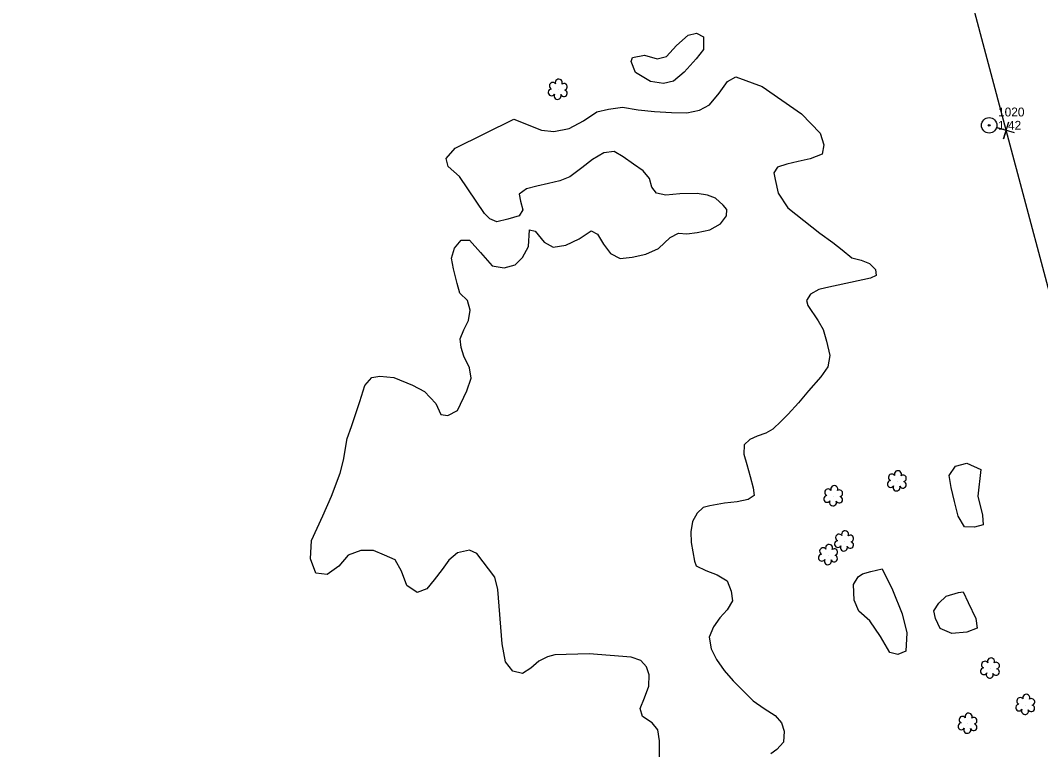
# Model space of a CAD drawing. Extents: x 3040896 to 3051146, y 687568 to 732976.
# Drawn here: x 3042800.8 to 3043088, y 726068.6 to 726273.9 of the extents above; entities that cross this region are included whole.
import ezdxf

# ---------------------------------------------------------------- set-up
doc = ezdxf.new("R2010")
doc.units = 0
for name, color, linetype in [('Exist Horizontal Alignment', 7, 'Continuous'), ('Exist Hydro Stream or Body of Water', 7, 'Continuous'), ('Exist Other Culture Anchor (Guy Wire) CELL', 7, 'Continuous'), ('Exist Other Culture Anchor (Guy Wire) Cogo Elevation', 7, 'Continuous'), ('Exist Other Culture Anchor (Guy Wire) Cogo Number', 7, 'Continuous'), ('Exist Property Corner CELL', 7, 'Continuous'), ('Exist Right of Way Easement Line', 7, 'Continuous'), ('Exist Right of Way Line', 7, 'Continuous'), ('Exist Vegetation Hedge Row', 7, 'Continuous'), ('Exist Vegetation Shrub CELL', 7, 'Continuous')]:
    doc.layers.add(name, color=color, linetype=linetype)

# ---------------------------------------------------------------- blocks, each defined once
blk = doc.blocks.new('EXIST OTHER CULTURE ANCHOR (GUY WIRE)')
at = {"layer": 'Exist Other Culture Anchor (Guy Wire) CELL'}
for radius in [0.0436, 0.0048]:
    blk.add_circle((0, 0), radius, dxfattribs=at)

msp = doc.modelspace()

# ---------------------------------------------------------------- linework, layer by layer
at = {"layer": 'Exist Horizontal Alignment'}
msp.add_arc((3032072.31, 723599.48), 11460.29, 11.935278, 19.906775, dxfattribs=at)
at = {"layer": 'Exist Hydro Stream or Body of Water'}
msp.add_lwpolyline([(3042980.73, 726066.39), (3042980.71, 726071.07), (3042980.28, 726074.13), (3042978.71, 726076.13), (3042975.96, 726077.91), (3042975.29, 726080.13), (3042976.54, 726083.13), (3042977.73, 726086.41), (3042977.82, 726089.65), (3042977.1, 726091.85), (3042975.46, 726093.64), (3042972.78, 726094.6), (3042960.96, 726095.52), (3042951.29, 726095.25), (3042949.18, 726094.74), (3042946.74, 726093.45), (3042944.56, 726091.51), (3042942.19, 726090.03), (3042939.48, 726090.68), (3042937.34, 726093.26), (3042936.43, 726098.35), (3042935.19, 726113.71), (3042934.39, 726117.09), (3042929.32, 726123.81), (3042927.27, 726124.72), (3042923.87, 726123.94), (3042921.44, 726121.88), (3042919.59, 726119.33), (3042917.31, 726116.39), (3042915.27, 726113.84), (3042912.52, 726112.84), (3042909.61, 726114.77), (3042908.08, 726118.83), (3042906.32, 726122.04), (3042903.28, 726123.35), (3042900.23, 726124.61), (3042896.63, 726124.68), (3042893.12, 726123.31), (3042890.48, 726120.27), (3042887.16, 726117.93), (3042883.98, 726118.24), (3042882.47, 726122.29), (3042882.79, 726127.42), (3042886, 726134.38), (3042888.42, 726139.94), (3042890.81, 726146.39), (3042891.78, 726150.08), (3042892.81, 726156.18), (3042894.07, 726159.54), (3042896.41, 726166.59), (3042897.78, 726171.05), (3042899.76, 726173.34), (3042902.01, 726173.75), (3042905.95, 726173.32), (3042911.23, 726171.19), (3042914.57, 726169.4), (3042917.76, 726166.04), (3042919.22, 726162.97), (3042921.18, 726162.61), (3042923.89, 726164.08), (3042926.51, 726169.63), (3042927.74, 726173.19), (3042927.21, 726176.05), (3042925.68, 726179.3), (3042924.89, 726181.75), (3042924.66, 726184.23), (3042925.62, 726186.71), (3042926.99, 726189.37), (3042927.45, 726192.28), (3042926.68, 726194.98), (3042924.54, 726197.06), (3042923.8, 726199.83), (3042922.76, 726203.97), (3042922.15, 726206.92), (3042923, 726209.71), (3042924.89, 726211.99), (3042927.28, 726212.02), (3042930.33, 726208.48), (3042933.63, 726204.74), (3042936.98, 726204.17), (3042940.15, 726205.04), (3042942.14, 726207.1), (3042943.87, 726210.19), (3042944.11, 726214.92), (3042945.73, 726214.56), (3042948.24, 726211.43), (3042950.8, 726210.03), (3042954.41, 726210.55), (3042958.12, 726212.35), (3042961.51, 726214.65), (3042963.29, 726213.68), (3042965.01, 726210.87), (3042966.98, 726208.26), (3042969.67, 726206.83), (3042973.04, 726207.18), (3042976.86, 726208.08), (3042980.49, 726209.69), (3042983.72, 726212.71), (3042986.13, 726213.94), (3042988.48, 726213.81), (3042991.39, 726214.11), (3042994.88, 726214.94), (3042997.91, 726216.6), (3042999.59, 726218.83), (3042999.66, 726220.6), (3042998.66, 726221.83), (3042996.51, 726223.79), (3042994.27, 726224.62), (3042991.35, 726225.16), (3042986.51, 726225.02), (3042982.56, 726224.66), (3042979.93, 726225.27), (3042978.6, 726226.96), (3042977.9, 726229.34), (3042976.1, 726231.49), (3042973.4, 726233.42), (3042970.47, 726235.41), (3042967.94, 726236.98), (3042965.11, 726236.56), (3042961.89, 726234.71), (3042958.84, 726232.35), (3042955.45, 726229.8), (3042952.66, 726228.74), (3042949.48, 726227.98), (3042946.24, 726227.17), (3042943.33, 726226.41), (3042941.26, 726224.92), (3042941.62, 726222.95), (3042942.28, 726220.56), (3042941.25, 726218.83), (3042938.03, 726217.91), (3042934.99, 726217.19), (3042932.93, 726217.97), (3042931.43, 726219.52), (3042924.46, 726229.95), (3042921.23, 726232.72), (3042920.71, 726235.03), (3042923.19, 726237.91), (3042939.76, 726246.05), (3042947.52, 726242.93), (3042951.01, 726242.61), (3042955.33, 726243.44), (3042959.3, 726245.59), (3042963.09, 726248.12), (3042966.35, 726248.9), (3042970.3, 726249.41), (3042974.69, 726248.72), (3042979.32, 726248.23), (3042984.14, 726247.96), (3042988.41, 726247.82), (3042992.02, 726248.59), (3042994.86, 726250.1), (3042997.58, 726253.36), (3042999.85, 726256.68), (3043002.27, 726257.95), (3043009.67, 726255.27), (3043020.69, 726247.53), (3043025.94, 726242.13), (3043027.01, 726238.86), (3043026.5, 726236.18), (3043023.15, 726234.91), (3043019.82, 726234.12), (3043016.56, 726233.35), (3043013.99, 726232.58), (3043012.89, 726230.95), (3043013.27, 726229.12), (3043014.19, 726225.23), (3043016.88, 726221.12), (3043025.89, 726213.96), (3043029.51, 726211.33), (3043032.14, 726209.26), (3043034.92, 726206.99), (3043037.51, 726206.36), (3043039.9, 726205.4), (3043041.6, 726203.7), (3043041.77, 726202.04), (3043040.11, 726201.31), (3043027.58, 726198.6), (3043025.56, 726198.09), (3043023.21, 726196.79), (3043022.17, 726195), (3043022.48, 726193.62), (3043025.43, 726189.29), (3043026.79, 726186.82), (3043027.76, 726183.58), (3043028.68, 726179.57), (3043028.15, 726176.32), (3043026.13, 726173.56), (3043022.71, 726169.61), (3043019.92, 726166.2), (3043017, 726163.02), (3043015.03, 726161.07), (3043012.61, 726158.82), (3043010.65, 726157.66), (3043008.26, 726156.84), (3043006.16, 726155.92), (3043004.55, 726154.38), (3043004.51, 726151.8), (3043005.33, 726148.85), (3043006.26, 726145.48), (3043007.07, 726142.3), (3043007.42, 726140.16), (3043005.67, 726139.03), (3043002.58, 726138.31), (3042999.07, 726137.94), (3042994.92, 726137.26), (3042993.02, 726136.74), (3042991.38, 726135.15), (3042990.04, 726132.83), (3042989.54, 726129.94), (3042989.69, 726126.9), (3042990.62, 726121.62), (3042991.07, 726120.29), (3042993.8, 726118.99), (3042996.94, 726117.75), (3042999.78, 726116.14), (3043000.93, 726113.17), (3043001.25, 726110.46), (3042999.8, 726107.98), (3042997.77, 726105.71), (3042995.9, 726103.13), (3042994.74, 726100.22), (3042995.25, 726096.92), (3042996.78, 726093.96), (3042998.95, 726090.85), (3043001.47, 726087.98), (3043004.31, 726085.15), (3043007.1, 726082.37), (3043010.21, 726080.14), (3043013.29, 726078.17), (3043015.09, 726076.12), (3043015.82, 726073.76), (3043015.62, 726070.65), (3043013.74, 726068.65), (3043012.06, 726067.4)], dxfattribs=at)
msp.add_lwpolyline([(3042980.73, 726066.39), (3042980.71, 726071.07), (3042980.28, 726074.13), (3042978.71, 726076.13), (3042975.96, 726077.91), (3042975.29, 726080.13), (3042976.54, 726083.13), (3042977.73, 726086.41), (3042977.82, 726089.65), (3042977.1, 726091.85), (3042975.46, 726093.64), (3042972.78, 726094.6), (3042960.96, 726095.52), (3042951.29, 726095.25), (3042949.18, 726094.74), (3042946.74, 726093.45), (3042944.56, 726091.51), (3042942.19, 726090.03), (3042939.48, 726090.68), (3042937.34, 726093.26), (3042936.43, 726098.35), (3042935.19, 726113.71), (3042934.39, 726117.09), (3042929.32, 726123.81), (3042927.27, 726124.72), (3042923.87, 726123.94), (3042921.44, 726121.88), (3042919.59, 726119.33), (3042917.31, 726116.39), (3042915.27, 726113.84), (3042912.52, 726112.84), (3042909.61, 726114.77), (3042908.08, 726118.83), (3042906.32, 726122.04), (3042903.28, 726123.35), (3042900.23, 726124.61), (3042896.63, 726124.68), (3042893.12, 726123.31), (3042890.48, 726120.27), (3042887.16, 726117.93), (3042883.98, 726118.24), (3042882.47, 726122.29), (3042882.79, 726127.42), (3042886, 726134.38), (3042888.42, 726139.94), (3042890.81, 726146.39), (3042891.78, 726150.08), (3042892.81, 726156.18), (3042894.07, 726159.54), (3042896.41, 726166.59), (3042897.78, 726171.05), (3042899.76, 726173.34), (3042902.01, 726173.75), (3042905.95, 726173.32), (3042911.23, 726171.19), (3042914.57, 726169.4), (3042917.76, 726166.04), (3042919.22, 726162.97), (3042921.18, 726162.61), (3042923.89, 726164.08), (3042926.51, 726169.63), (3042927.74, 726173.19), (3042927.21, 726176.05), (3042925.68, 726179.3), (3042924.89, 726181.75), (3042924.66, 726184.23), (3042925.62, 726186.71), (3042926.99, 726189.37), (3042927.45, 726192.28), (3042926.68, 726194.98), (3042924.54, 726197.06), (3042923.8, 726199.83), (3042922.76, 726203.97), (3042922.15, 726206.92), (3042923, 726209.71), (3042924.89, 726211.99), (3042927.28, 726212.02), (3042930.33, 726208.48), (3042933.63, 726204.74), (3042936.98, 726204.17), (3042940.15, 726205.04), (3042942.14, 726207.1), (3042943.87, 726210.19), (3042944.11, 726214.92), (3042945.73, 726214.56), (3042948.24, 726211.43), (3042950.8, 726210.03), (3042954.41, 726210.55), (3042958.12, 726212.35), (3042961.51, 726214.65), (3042963.29, 726213.68), (3042965.01, 726210.87), (3042966.98, 726208.26), (3042969.67, 726206.83), (3042973.04, 726207.18), (3042976.86, 726208.08), (3042980.49, 726209.69), (3042983.72, 726212.71), (3042986.13, 726213.94), (3042988.48, 726213.81), (3042991.39, 726214.11), (3042994.88, 726214.94), (3042997.91, 726216.6), (3042999.59, 726218.83), (3042999.66, 726220.6), (3042998.66, 726221.83), (3042996.51, 726223.79), (3042994.27, 726224.62), (3042991.35, 726225.16), (3042986.51, 726225.02), (3042982.56, 726224.66), (3042979.93, 726225.27), (3042978.6, 726226.96), (3042977.9, 726229.34), (3042976.1, 726231.49), (3042973.4, 726233.42), (3042970.47, 726235.41), (3042967.94, 726236.98), (3042965.11, 726236.56), (3042961.89, 726234.71), (3042958.84, 726232.35), (3042955.45, 726229.8), (3042952.66, 726228.74), (3042949.48, 726227.98), (3042946.24, 726227.17), (3042943.33, 726226.41), (3042941.26, 726224.92), (3042941.62, 726222.95), (3042942.28, 726220.56), (3042941.25, 726218.83), (3042938.03, 726217.91), (3042934.99, 726217.19), (3042932.93, 726217.97), (3042931.43, 726219.52), (3042924.46, 726229.95), (3042921.23, 726232.72), (3042920.71, 726235.03), (3042923.19, 726237.91), (3042939.76, 726246.05), (3042947.52, 726242.93), (3042951.01, 726242.61), (3042955.33, 726243.44), (3042959.3, 726245.59), (3042963.09, 726248.12), (3042966.35, 726248.9), (3042970.3, 726249.41), (3042974.69, 726248.72), (3042979.32, 726248.23), (3042984.14, 726247.96), (3042988.41, 726247.82), (3042992.02, 726248.59), (3042994.86, 726250.1), (3042997.58, 726253.36), (3042999.85, 726256.68), (3043002.27, 726257.95), (3043009.67, 726255.27), (3043020.69, 726247.53), (3043025.94, 726242.13), (3043027.01, 726238.86), (3043026.5, 726236.18), (3043023.15, 726234.91), (3043019.82, 726234.12), (3043016.56, 726233.35), (3043013.99, 726232.58), (3043012.89, 726230.95), (3043013.27, 726229.12), (3043014.19, 726225.23), (3043016.88, 726221.12), (3043025.89, 726213.96), (3043029.51, 726211.33), (3043032.14, 726209.26), (3043034.92, 726206.99), (3043037.51, 726206.36), (3043039.9, 726205.4), (3043041.6, 726203.7), (3043041.77, 726202.04), (3043040.11, 726201.31), (3043027.58, 726198.6), (3043025.56, 726198.09), (3043023.21, 726196.79), (3043022.17, 726195), (3043022.48, 726193.62), (3043025.43, 726189.29), (3043026.79, 726186.82), (3043027.76, 726183.58), (3043028.68, 726179.57), (3043028.15, 726176.32), (3043026.13, 726173.56), (3043022.71, 726169.61), (3043019.92, 726166.2), (3043017, 726163.02), (3043015.03, 726161.07), (3043012.61, 726158.82), (3043010.65, 726157.66), (3043008.26, 726156.84), (3043006.16, 726155.92), (3043004.55, 726154.38), (3043004.51, 726151.8), (3043005.33, 726148.85), (3043006.26, 726145.48), (3043007.07, 726142.3), (3043007.42, 726140.16), (3043005.67, 726139.03), (3043002.58, 726138.31), (3042999.07, 726137.94), (3042994.92, 726137.26), (3042993.02, 726136.74), (3042991.38, 726135.15), (3042990.04, 726132.83), (3042989.54, 726129.94), (3042989.69, 726126.9), (3042990.62, 726121.62), (3042991.07, 726120.29), (3042993.8, 726118.99), (3042996.94, 726117.75), (3042999.78, 726116.14), (3043000.93, 726113.17), (3043001.25, 726110.46), (3042999.8, 726107.98), (3042997.77, 726105.71), (3042995.9, 726103.13), (3042994.74, 726100.22), (3042995.25, 726096.92), (3042996.78, 726093.96), (3042998.95, 726090.85), (3043001.47, 726087.98), (3043004.31, 726085.15), (3043007.1, 726082.37), (3043010.21, 726080.14), (3043013.29, 726078.17), (3043015.09, 726076.12), (3043015.82, 726073.76), (3043015.62, 726070.65), (3043013.74, 726068.65), (3043012.06, 726067.4)], dxfattribs=at)
at = {"layer": 'Exist Property Corner CELL'}
msp.add_line((3043078.33, 726242.92), (3043078.33, 726242.92), dxfattribs=at)
msp.add_lwpolyline([(3043080.73, 726242.2), (3043075.94, 726243.63), (3043078.33, 726242.92), (3043077.62, 726240.52), (3043079.05, 726245.31)], dxfattribs=at)
at = {"layer": 'Exist Right of Way Easement Line'}
for p, q in [((3043078.33, 726242.92), (3043001.36, 726531.89)), ((3043156.11, 725951.42), (3043078.33, 726242.92))]:
    msp.add_line(p, q, dxfattribs=at)
at = {"layer": 'Exist Right of Way Line'}
for radius in [11510.29, 11410.29]:
    msp.add_arc((3032072.31, 723599.48), radius, 11.935278, 19.906775, dxfattribs=at)
at = {"layer": 'Exist Vegetation Hedge Row'}
for points in [[(3042993.14, 726265.63), (3042991.07, 726263.03), (3042987.67, 726259.26), (3042984.7, 726256.77), (3042981.89, 726256.1), (3042978.19, 726256.68), (3042974.03, 726259.16), (3042972.78, 726262.3), (3042973.16, 726263.46), (3042976.48, 726264.11), (3042980.06, 726263.01), (3042982.71, 726263.66), (3042985.52, 726266.77), (3042988.78, 726269.71), (3042991.16, 726270.29), (3042993.16, 726269.23), (3042993.14, 726265.63)], [(3042993.14, 726265.63), (3042991.07, 726263.03), (3042987.67, 726259.26), (3042984.7, 726256.77), (3042981.89, 726256.1), (3042978.19, 726256.68), (3042974.03, 726259.16), (3042972.78, 726262.3), (3042973.16, 726263.46), (3042976.48, 726264.11), (3042980.06, 726263.01), (3042982.71, 726263.66), (3042985.52, 726266.77), (3042988.78, 726269.71), (3042991.16, 726270.29), (3042993.16, 726269.23), (3042993.14, 726265.63)], [(3043071.2, 726147.43), (3043070.37, 726139.95), (3043071.64, 726134.6), (3043071.91, 726131.85), (3043069.4, 726131.25), (3043066.64, 726131.35), (3043064.82, 726134.27), (3043063.81, 726138.39), (3043062.86, 726142.38), (3043062.27, 726145.79), (3043064.11, 726148.38), (3043067.27, 726149.22), (3043071.2, 726147.43)], [(3043071.2, 726147.43), (3043070.37, 726139.95), (3043071.64, 726134.6), (3043071.91, 726131.85), (3043069.4, 726131.25), (3043066.64, 726131.35), (3043064.82, 726134.27), (3043063.81, 726138.39), (3043062.86, 726142.38), (3043062.27, 726145.79), (3043064.11, 726148.38), (3043067.27, 726149.22), (3043071.2, 726147.43)], [(3043043.44, 726119.45), (3043046.32, 726113.58), (3043049.04, 726106.77), (3043050.37, 726101.49), (3043050.14, 726096.35), (3043047.87, 726095.39), (3043045.55, 726095.95), (3043042.93, 726100.42), (3043039.99, 726104.88), (3043036.86, 726107.52), (3043035.55, 726110.63), (3043035.36, 726115.1), (3043036.69, 726117.22), (3043037.93, 726118.08), (3043040.27, 726118.72), (3043043.44, 726119.45)], [(3043043.44, 726119.45), (3043046.32, 726113.58), (3043049.04, 726106.77), (3043050.37, 726101.49), (3043050.14, 726096.35), (3043047.87, 726095.39), (3043045.55, 726095.95), (3043042.93, 726100.42), (3043039.99, 726104.88), (3043036.86, 726107.52), (3043035.55, 726110.63), (3043035.36, 726115.1), (3043036.69, 726117.22), (3043037.93, 726118.08), (3043040.27, 726118.72), (3043043.44, 726119.45)], [(3043067.65, 726110.05), (3043069.84, 726105.48), (3043070.16, 726102.76), (3043067.27, 726101.68), (3043063, 726101.31), (3043059.77, 726102.71), (3043058.43, 726105.47), (3043057.97, 726107.66), (3043059.39, 726109.8), (3043061.47, 726111.76), (3043064.94, 726112.84), (3043066.28, 726112.99), (3043067.65, 726110.05)], [(3043067.65, 726110.05), (3043069.84, 726105.48), (3043070.16, 726102.76), (3043067.27, 726101.68), (3043063, 726101.31), (3043059.77, 726102.71), (3043058.43, 726105.47), (3043057.97, 726107.66), (3043059.39, 726109.8), (3043061.47, 726111.76), (3043064.94, 726112.84), (3043066.28, 726112.99), (3043067.65, 726110.05)]]:
    msp.add_lwpolyline(points, dxfattribs=at)
at = {"layer": 'Exist Vegetation Shrub CELL'}
for p, q in [((3042952.17, 726254.29), (3042952.17, 726254.29)), ((3042952.17, 726254.29), (3042952.17, 726254.29)), ((3043047.64, 726144.08), (3043047.64, 726144.08)), ((3043047.64, 726144.08), (3043047.64, 726144.08)), ((3043029.72, 726139.88), (3043029.72, 726139.88)), ((3043029.72, 726139.88), (3043029.72, 726139.88)), ((3043032.79, 726127.14), (3043032.79, 726127.14)), ((3043032.79, 726127.14), (3043032.79, 726127.14)), ((3043028.26, 726123.31), (3043028.26, 726123.31)), ((3043028.26, 726123.31), (3043028.26, 726123.31)), ((3043073.85, 726091.37), (3043073.85, 726091.37)), ((3043073.85, 726091.37), (3043073.85, 726091.37)), ((3043083.78, 726081.15), (3043083.78, 726081.15)), ((3043083.78, 726081.15), (3043083.78, 726081.15)), ((3043067.54, 726075.84), (3043067.54, 726075.84)), ((3043067.54, 726075.84), (3043067.54, 726075.84))]:
    msp.add_line(p, q, dxfattribs=at)
for centre, radius, start, end in [((3042952.4, 726256.33), 0.99, 334.8391, 200.4717), ((3042952.4, 726256.33), 0.99, 334.8391, 200.4717), ((3042950.37, 726253.58), 0.955, 95.1099, 327.9534), ((3042950.37, 726253.58), 0.955, 95.1099, 327.9534), ((3042950.69, 726255.42), 0.968, 35.8908, 245.4216), ((3042950.69, 726255.42), 0.968, 35.8908, 245.4216), ((3042953.81, 726253.36), 0.937, 204.9913, 73.4601), ((3042953.81, 726253.36), 0.937, 204.9913, 73.4601), ((3042953.85, 726255.16), 0.929, 284.4567, 126.0861), ((3042953.85, 726255.16), 0.929, 284.4567, 126.0861), ((3042952.05, 726252.61), 0.984, 151.2797, 21.387), ((3042952.05, 726252.61), 0.984, 151.2797, 21.387), ((3043046.16, 726145.2), 0.968, 35.8908, 245.4216), ((3043046.16, 726145.2), 0.968, 35.8908, 245.4216), ((3043047.87, 726146.12), 0.99, 334.8391, 200.4717), ((3043047.87, 726146.12), 0.99, 334.8391, 200.4717), ((3043049.31, 726144.95), 0.929, 284.4567, 126.0861), ((3043049.31, 726144.95), 0.929, 284.4567, 126.0861), ((3043029.94, 726141.92), 0.99, 334.8391, 200.4717), ((3043029.94, 726141.92), 0.99, 334.8391, 200.4717), ((3043045.84, 726143.37), 0.955, 95.1099, 327.9534), ((3043045.84, 726143.37), 0.955, 95.1099, 327.9534), ((3043047.51, 726142.39), 0.984, 151.2797, 21.387), ((3043047.51, 726142.39), 0.984, 151.2797, 21.387), ((3043049.28, 726143.15), 0.937, 204.9913, 73.4601), ((3043049.28, 726143.15), 0.937, 204.9913, 73.4601), ((3043027.92, 726139.17), 0.955, 95.1099, 327.9534), ((3043027.92, 726139.17), 0.955, 95.1099, 327.9534), ((3043028.23, 726141), 0.968, 35.8908, 245.4216), ((3043028.23, 726141), 0.968, 35.8908, 245.4216), ((3043031.35, 726138.95), 0.937, 204.9913, 73.4601), ((3043031.35, 726138.95), 0.937, 204.9913, 73.4601), ((3043031.39, 726140.75), 0.929, 284.4567, 126.0861), ((3043031.39, 726140.75), 0.929, 284.4567, 126.0861), ((3043029.59, 726138.19), 0.984, 151.2797, 21.387), ((3043029.59, 726138.19), 0.984, 151.2797, 21.387), ((3043031.3, 726128.27), 0.968, 35.8908, 245.4216), ((3043031.3, 726128.27), 0.968, 35.8908, 245.4216), ((3043033.01, 726129.18), 0.99, 334.8391, 200.4717), ((3043033.01, 726129.18), 0.99, 334.8391, 200.4717), ((3043034.46, 726128.01), 0.929, 284.4567, 126.0861), ((3043034.46, 726128.01), 0.929, 284.4567, 126.0861), ((3043026.78, 726124.44), 0.968, 35.8908, 245.4216), ((3043026.78, 726124.44), 0.968, 35.8908, 245.4216), ((3043028.49, 726125.35), 0.99, 334.8391, 200.4717), ((3043028.49, 726125.35), 0.99, 334.8391, 200.4717), ((3043029.94, 726124.18), 0.929, 284.4567, 126.0861), ((3043029.94, 726124.18), 0.929, 284.4567, 126.0861), ((3043030.99, 726126.44), 0.955, 95.1099, 327.9534), ((3043030.99, 726126.44), 0.955, 95.1099, 327.9534), ((3043032.66, 726125.46), 0.984, 151.2797, 21.387), ((3043032.66, 726125.46), 0.984, 151.2797, 21.387), ((3043034.42, 726126.21), 0.937, 204.9913, 73.4601), ((3043034.42, 726126.21), 0.937, 204.9913, 73.4601), ((3043026.46, 726122.61), 0.955, 95.1099, 327.9534), ((3043026.46, 726122.61), 0.955, 95.1099, 327.9534), ((3043028.14, 726121.63), 0.984, 151.2797, 21.387), ((3043028.14, 726121.63), 0.984, 151.2797, 21.387), ((3043029.9, 726122.38), 0.937, 204.9913, 73.4601), ((3043029.9, 726122.38), 0.937, 204.9913, 73.4601), ((3043072.37, 726092.5), 0.968, 35.8908, 245.4216), ((3043072.37, 726092.5), 0.968, 35.8908, 245.4216), ((3043074.08, 726093.41), 0.99, 334.8391, 200.4717), ((3043074.08, 726093.41), 0.99, 334.8391, 200.4717), ((3043072.05, 726090.66), 0.955, 95.1099, 327.9534), ((3043072.05, 726090.66), 0.955, 95.1099, 327.9534), ((3043075.49, 726090.44), 0.937, 204.9913, 73.4601), ((3043075.49, 726090.44), 0.937, 204.9913, 73.4601), ((3043075.53, 726092.24), 0.929, 284.4567, 126.0861), ((3043075.53, 726092.24), 0.929, 284.4567, 126.0861), ((3043073.72, 726089.69), 0.984, 151.2797, 21.387), ((3043073.72, 726089.69), 0.984, 151.2797, 21.387), ((3043082.3, 726082.28), 0.968, 35.8908, 245.4216), ((3043082.3, 726082.28), 0.968, 35.8908, 245.4216), ((3043084.01, 726083.19), 0.99, 334.8391, 200.4717), ((3043084.01, 726083.19), 0.99, 334.8391, 200.4717), ((3043085.45, 726082.02), 0.929, 284.4567, 126.0861), ((3043085.45, 726082.02), 0.929, 284.4567, 126.0861), ((3043081.98, 726080.45), 0.955, 95.1099, 327.9534), ((3043081.98, 726080.45), 0.955, 95.1099, 327.9534), ((3043083.65, 726079.47), 0.984, 151.2797, 21.387), ((3043083.65, 726079.47), 0.984, 151.2797, 21.387), ((3043085.42, 726080.23), 0.937, 204.9913, 73.4601), ((3043085.42, 726080.23), 0.937, 204.9913, 73.4601), ((3043066.06, 726076.97), 0.968, 35.8908, 245.4216), ((3043066.06, 726076.97), 0.968, 35.8908, 245.4216), ((3043067.77, 726077.88), 0.99, 334.8391, 200.4717), ((3043067.77, 726077.88), 0.99, 334.8391, 200.4717), ((3043069.21, 726076.71), 0.929, 284.4567, 126.0861), ((3043069.21, 726076.71), 0.929, 284.4567, 126.0861), ((3043065.74, 726075.14), 0.955, 95.1099, 327.9534), ((3043065.74, 726075.14), 0.955, 95.1099, 327.9534), ((3043067.41, 726074.16), 0.984, 151.2797, 21.387), ((3043067.41, 726074.16), 0.984, 151.2797, 21.387), ((3043069.18, 726074.91), 0.937, 204.9913, 73.4601), ((3043069.18, 726074.91), 0.937, 204.9913, 73.4601)]:
    msp.add_arc(centre, radius, start, end, dxfattribs=at)

# ---------------------------------------------------------------- block references
at = {"layer": 'Exist Other Culture Anchor (Guy Wire) CELL', "xscale": 50, "yscale": 50}
msp.add_blockref('EXIST OTHER CULTURE ANCHOR (GUY WIRE)', (3043073.56, 726244.32), dxfattribs=at)

# ---------------------------------------------------------------- texts
at = {"layer": 'Exist Other Culture Anchor (Guy Wire) Cogo Elevation'}
msp.add_text('1.42', height=2.5, dxfattribs=at).set_placement((3043076.06, 726243.07))
at = {"layer": 'Exist Other Culture Anchor (Guy Wire) Cogo Number'}
msp.add_text('1020', height=2.5, dxfattribs=at).set_placement((3043076.06, 726246.82))

doc.saveas('drawing.dxf')
